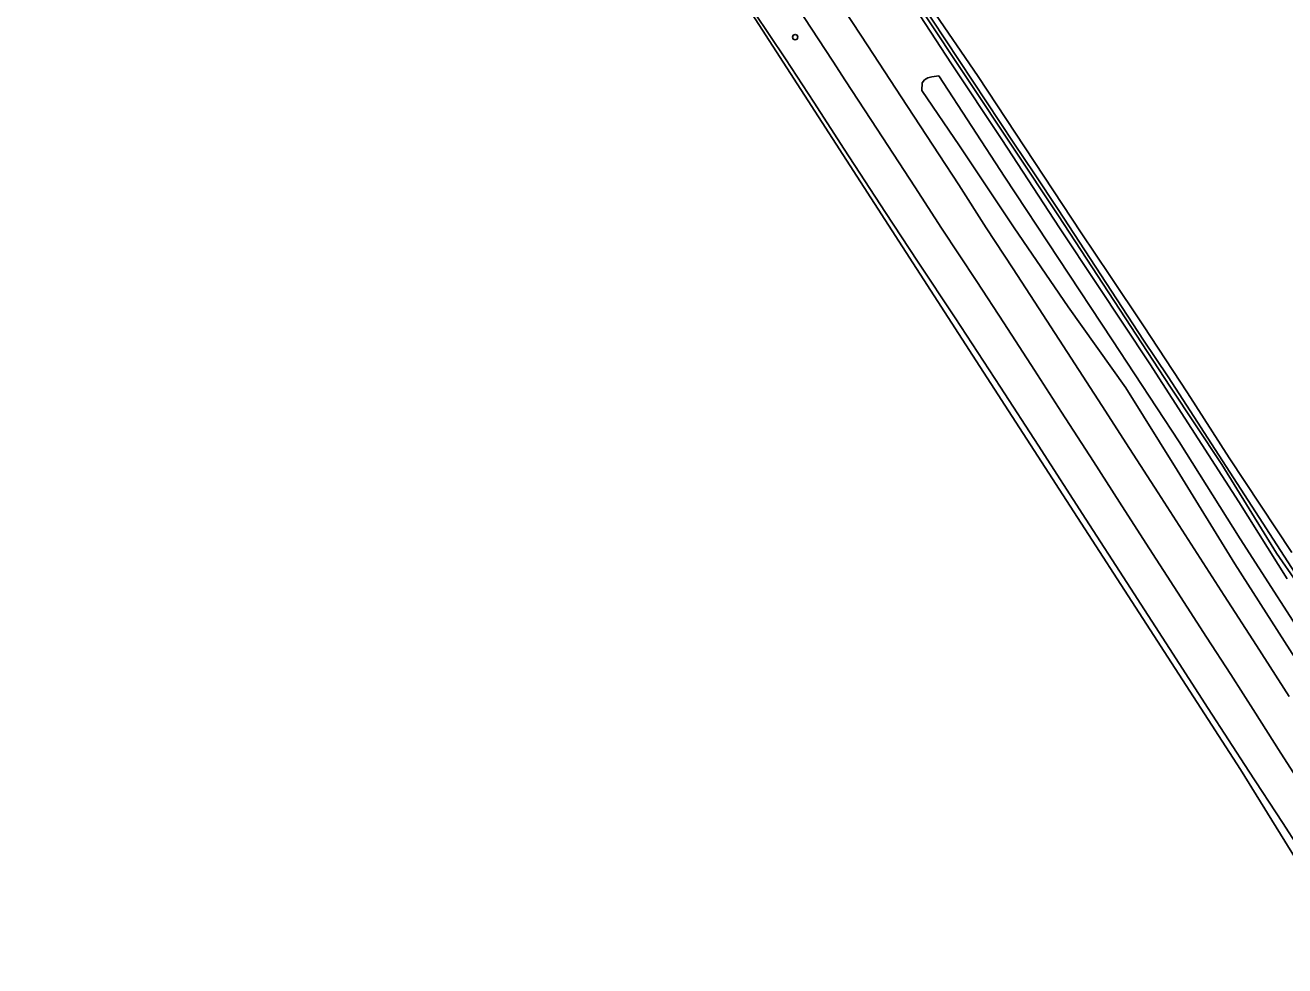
# Model space of a CAD drawing. Extents: x 161385 to 162589, y 388479 to 389756.
# Drawn here: x 161575.4 to 161804.9, y 389100.4 to 389271.8 of the extents above; entities that cross this region are included whole.
import ezdxf

# ---------------------------------------------------------------- set-up
doc = ezdxf.new("R2010")
doc.units = 0
for name, color, linetype in [('IMGEO_Berm_groen', 7, 'Continuous'), ('IMGEO_Boom', 7, 'Continuous'), ('IMGEO_Loofbos', 7, 'Continuous'), ('IMGEO_Oever', 7, 'Continuous'), ('IMGEO_Rijbaan_autoweg', 7, 'Continuous'), ('IMGEO_Struiken', 7, 'Continuous'), ('IMGEO_Waterloop', 7, 'Continuous')]:
    doc.layers.add(name, color=color, linetype=linetype)

msp = doc.modelspace()

# ---------------------------------------------------------------- linework, layer by layer
at = {"layer": 'IMGEO_Berm_groen'}
for points in [[(161805.38, 389170.88), (161796.59, 389184.9), (161786.72, 389200.2), (161780.32, 389210.09), (161770.77, 389224.55), (161763.88, 389234.87), (161753.41, 389250.95), (161744.22, 389264.76), (161730.82, 389285.29), (161719.23, 389302.92), (161711.24, 389314.99), (161697.13, 389336.75), (161684.88, 389355.19), (161669.65, 389378.34), (161655.09, 389400.11), (161643.66, 389417.21), (161641.39, 389420.35), (161635.2, 389429.39), (161630.67, 389435.76), (161626.4, 389442.06), (161622.14, 389448.67)], [(161808.61, 389132.34), (161803.82, 389139.78), (161799.61, 389146.4), (161795.13, 389153.43), (161790.7, 389160.26), (161785.41, 389168.46), (161779.62, 389177.42), (161774.84, 389184.87), (161770.07, 389192.3), (161764.28, 389201.25), (161759.33, 389208.91), (161753.73, 389217.54), (161748.81, 389225.08), (161742.39, 389234.81), (161737.55, 389242.3), (161730.67, 389252.82), (161724.88, 389261.66), (161722.6, 389265.25), (161714.79, 389277.12)], [(161723.35, 389276.61), (161728.95, 389268.01), (161735.03, 389258.71), (161741.94, 389248.13), (161745.53, 389242.67), (161750.53, 389234.88), (161755.45, 389227.36), (161760.86, 389219.04), (161766.02, 389211.1), (161771.58, 389202.5), (161776.63, 389194.65), (161781.85, 389186.58), (161787.88, 389177.2), (161793.9, 389167.88), (161799.77, 389158.74), (161805.75, 389149.48)], [(161708.26, 389274.15), (161713.95, 389265.63), (161719.1, 389257.76), (161724.68, 389249.19), (161732.21, 389237.65), (161737.99, 389228.8), (161744.85, 389218.44), (161753.11, 389205.82), (161759.98, 389195.25), (161768.7, 389181.79), (161776.15, 389170.23), (161783.93, 389158.2), (161790.98, 389147.28), (161798.39, 389135.84), (161804.53, 389126.49), (161810.48, 389117.24)], [(161808.24, 389154.24), (161795.82, 389173.65), (161785.31, 389190.69), (161775.95, 389205.68), (161765.47, 389220.49), (161755.62, 389234.87), (161745.64, 389249.78), (161738.83, 389259.9), (161738.87, 389261.29), (161739.31, 389261.85), (161739.92, 389262.21), (161740.65, 389262.37), (161741.89, 389262.55), (161753.91, 389244.07), (161773.51, 389214.47), (161785.68, 389195.84), (161796.82, 389178.17), (161810.94, 389156.17)]]:
    msp.add_lwpolyline(points, dxfattribs=at)
at = {"layer": 'IMGEO_Boom'}
msp.add_circle((161715.73, 389269.6), 0.489, dxfattribs=at)
at = {"layer": 'IMGEO_Loofbos'}
msp.add_lwpolyline([(161809.61, 389302.69), (161731.43, 389292.15), (161731.13, 389291.16), (161730.81, 389291.13), (161730.33, 389290.93), (161740.53, 389274.94), (161749.05, 389262.41), (161767.84, 389233.93), (161773.08, 389226.19), (161779.18, 389216.98), (161787.21, 389204.76), (161794.79, 389192.93), (161806.22, 389175.7)], dxfattribs=at)
at = {"layer": 'IMGEO_Oever'}
for points in [[(161622.14, 389448.67), (161626.4, 389442.06), (161630.67, 389435.76), (161635.2, 389429.39), (161641.39, 389420.35), (161643.66, 389417.21), (161655.09, 389400.11), (161669.65, 389378.34), (161684.88, 389355.19), (161697.13, 389336.75), (161711.24, 389314.99), (161719.23, 389302.92), (161730.82, 389285.29), (161744.22, 389264.76), (161753.41, 389250.95), (161763.88, 389234.87), (161770.77, 389224.55), (161780.32, 389210.09), (161786.72, 389200.2), (161796.59, 389184.9), (161805.38, 389170.88)], [(161807.16, 389170.21), (161803.45, 389175.59), (161793.44, 389191.74), (161784.02, 389205.98), (161763.69, 389237.05), (161738.88, 389274.38), (161718.71, 389305.19), (161694.48, 389342.54), (161688.47, 389351.53), (161644.86, 389417.95), (161633.73, 389434.2), (161624.06, 389449.21)], [(161624.77, 389449.64), (161632.99, 389437.02), (161645.4, 389418.35), (161686.7, 389355.57), (161717.23, 389308.71), (161725.22, 389297.01), (161725.62, 389296.66), (161726.17, 389296.6), (161726.55, 389296.7), (161727.17, 389297.06), (161727.58, 389296.45), (161727.21, 389295.67), (161727.11, 389295.04), (161728.59, 389291.56), (161733.15, 389284.27), (161755.55, 389250.27), (161759.34, 389244.71), (161763.63, 389238.22), (161779.21, 389214.37), (161783.67, 389207.7), (161807.49, 389170.89)], [(161806.22, 389175.7), (161794.79, 389192.93), (161787.21, 389204.76), (161779.18, 389216.98), (161773.08, 389226.19), (161767.84, 389233.93), (161749.05, 389262.41), (161740.53, 389274.94)]]:
    msp.add_lwpolyline(points, dxfattribs=at)
at = {"layer": 'IMGEO_Rijbaan_autoweg'}
for points in [[(161575.43, 389463.21), (161603.35, 389423.32), (161706.54, 389275.86), (161748.73, 389210.6), (161796.88, 389136.13), (161823.66, 389092.84)], [(161714.79, 389277.12), (161722.6, 389265.25), (161724.88, 389261.66), (161730.67, 389252.82), (161737.55, 389242.3), (161742.39, 389234.81), (161748.81, 389225.08), (161753.73, 389217.54), (161759.33, 389208.91), (161764.28, 389201.25), (161770.07, 389192.3), (161774.84, 389184.87), (161779.62, 389177.42), (161785.41, 389168.46), (161790.7, 389160.26), (161795.13, 389153.43), (161799.61, 389146.4), (161803.82, 389139.78), (161808.61, 389132.34)], [(161805.75, 389149.48), (161799.77, 389158.74), (161793.9, 389167.88), (161787.88, 389177.2), (161781.85, 389186.58), (161776.63, 389194.65), (161771.58, 389202.5), (161766.02, 389211.1), (161760.86, 389219.04), (161755.45, 389227.36), (161750.53, 389234.88), (161745.53, 389242.67), (161741.94, 389248.13), (161735.03, 389258.71), (161728.95, 389268.01), (161723.35, 389276.61)], [(161810.48, 389117.24), (161804.53, 389126.49), (161798.39, 389135.84), (161790.98, 389147.28), (161783.93, 389158.2), (161776.15, 389170.23), (161768.7, 389181.79), (161759.98, 389195.25), (161753.11, 389205.82), (161744.85, 389218.44), (161737.99, 389228.8), (161732.21, 389237.65), (161724.68, 389249.19), (161719.1, 389257.76), (161713.95, 389265.63), (161708.26, 389274.15)]]:
    msp.add_lwpolyline(points, dxfattribs=at)
at = {"layer": 'IMGEO_Struiken'}
msp.add_lwpolyline([(161810.94, 389156.17), (161796.82, 389178.17), (161785.68, 389195.84), (161773.51, 389214.47), (161753.91, 389244.07), (161741.89, 389262.55), (161740.65, 389262.37), (161739.92, 389262.21), (161739.31, 389261.85), (161738.87, 389261.29), (161738.83, 389259.9), (161745.64, 389249.78), (161755.62, 389234.87), (161765.47, 389220.49), (161775.95, 389205.68), (161785.31, 389190.69), (161795.82, 389173.65), (161808.24, 389154.24)], dxfattribs=at)
at = {"layer": 'IMGEO_Waterloop'}
for points in [[(161624.06, 389449.21), (161633.73, 389434.2), (161644.86, 389417.95), (161688.47, 389351.53), (161694.48, 389342.54), (161718.71, 389305.19), (161738.88, 389274.38), (161763.69, 389237.05), (161784.02, 389205.98), (161793.44, 389191.74), (161803.45, 389175.59), (161807.16, 389170.21)], [(161807.49, 389170.89), (161783.67, 389207.7), (161779.21, 389214.37), (161763.63, 389238.22), (161759.34, 389244.71), (161755.55, 389250.27), (161733.15, 389284.27), (161728.59, 389291.56), (161727.11, 389295.04), (161727.21, 389295.67), (161727.58, 389296.45), (161727.17, 389297.06), (161726.55, 389296.7), (161726.17, 389296.6), (161725.62, 389296.66), (161725.22, 389297.01), (161717.23, 389308.71), (161686.7, 389355.57), (161645.4, 389418.35), (161632.99, 389437.02), (161624.77, 389449.64)]]:
    msp.add_lwpolyline(points, dxfattribs=at)

doc.saveas('drawing.dxf')
